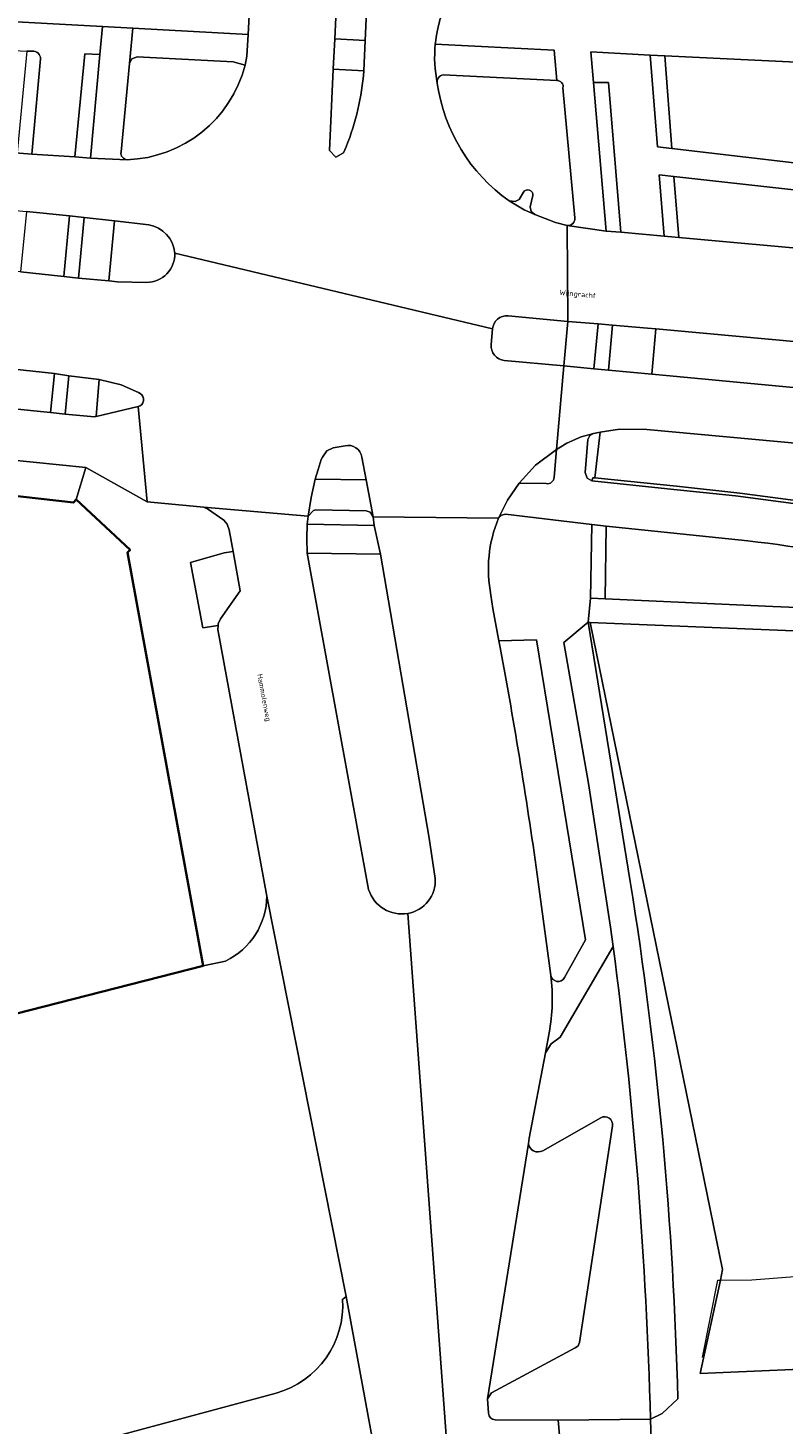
# Model space of a CAD drawing. Header units: metres. Extents: x 197700 to 204338, y 317132 to 325229.
# Tile 531 of 656: x 201970 to 202023, y 319993 to 320090. Entities that reach past the tile are written whole.
import ezdxf
from ezdxf.enums import TextEntityAlignment as Align

# ---------------------------------------------------------------- set-up
doc = ezdxf.new("R2010")
doc.units = ezdxf.units.M
for name, color, linetype, lineweight in [('B-WE-GR-BEPLANTING_CULTUUR_BOSPLANTSOEN-GV', 90, 'Continuous', 18), ('B-WE-GR-BEPLANTING_CULTUUR_HEESTERS-GV', 90, 'Continuous', 18), ('B-WE-IE-TERREINAFSCHEIDING_KUNSTMATIG_HEKWERK-G', 20, 'IE-TERREINAFSCHEIDING-KUNSTMATIG', 18), ('B-WE-OG-BEBOUWING-GV', 7, 'Continuous', 35), ('B-WE-OG-TERREIN_CULTUURSCHEIDING-GV', 7, 'Continuous', 18), ('B-WE-OG-TERREIN_ERF-GV', 7, 'Continuous', 18), ('B-WE-OG-TOPOGRAFIE-T18', 10, 'Continuous', 18), ('B-WE-VH-VERHARDING_ASFALT-GV', 252, 'Continuous', 18), ('B-WE-VH-VERHARDING_BETONSTRAATSTEEN-GV', 252, 'Continuous', 18), ('B-WE-VH-VERHARDING_GESLOTEN-GV', 252, 'Continuous', 18), ('B-WE-VH-VERHARDING_OPEN-GV', 252, 'Continuous', 18), ('B-WE-VH-VERHARDING_TEGEL-GV', 252, 'Continuous', 18)]:
    doc.layers.add(name, color=color, linetype=linetype, lineweight=lineweight)
doc.styles.add('NLCS-ISO-M200-T18', font='NLCS-ISO.ttf', dxfattribs={"height": 0.36})
doc.linetypes.add('IE-TERREINAFSCHEIDING-KUNSTMATIG', pattern='A,4,[82,NLCS.SHX,S=0.75,R=90,X=0,Y=0],4,-2', length=10)

msp = doc.modelspace()

# ---------------------------------------------------------------- linework, layer by layer
at = {"layer": 'B-WE-GR-BEPLANTING_CULTUUR_BOSPLANTSOEN-GV'}
msp.add_lwpolyline([(202034.792, 320047.663), (202009.404, 320048.707), (202018.583, 320003.861), (202018.423, 320003.119), (202017.023, 319996.641), (202046.383, 319997.914)], dxfattribs=at)
at = {"layer": 'B-WE-GR-BEPLANTING_CULTUUR_HEESTERS-GV'}
msp.add_lwpolyline([(201970.704, 320088.289), (201970.33, 320088.307), (201969.679, 320081.243), (201969.826, 320081.229), (201970.677, 320081.171), (201971.284, 320087.76)], dxfattribs=at)
msp.add_lwpolyline([(201971.284, 320087.76, 0.482694), (201970.704, 320088.289)], format="xyb", dxfattribs=at)
for points in [[(201973.677, 320080.968), (201974.743, 320080.872), (201975.406, 320088.067), (201974.357, 320088.117)], [(202015.071, 320081.55), (202014.563, 320087.985), (202013.556, 320088.034), (202014.059, 320081.668)], [(202009.619, 320086.138), (202010.497, 320075.816), (202011.524, 320075.762), (202010.661, 320086.129)], [(202014.528, 320075.466), (202015.539, 320075.374), (202015.188, 320079.616), (202014.175, 320079.729)], [(201974.32, 320076.773), (201973.293, 320076.883), (201972.895, 320072.682), (201973.917, 320072.573)], [(202010.949, 320069.314), (202009.95, 320069.402), (202009.659, 320066.276), (202010.679, 320066.18)], [(201973.008, 320063.147), (201973.256, 320065.806), (201972.249, 320065.95), (201971.985, 320063.244)], [(202009.626, 320061.807), (202009.375, 320061.661), (202009.226, 320061.375), (202009.053, 320059.093), (202009.192, 320058.698), (202009.524, 320058.523), (202009.578, 320058.736), (202009.731, 320058.721), (202010.101, 320061.885)], [(201989.785, 320055.504), (201994.422, 320055.427), (201994.341, 320056.027), (201994.146, 320056.337), (201993.877, 320056.446), (201990.376, 320056.503), (201990.207, 320056.45), (201989.854, 320056.06)], [(202009.506, 320055.488), (202009.431, 320050.388), (202010.43, 320050.342), (202010.505, 320055.383)]]:
    msp.add_lwpolyline(points, close=True, dxfattribs=at)
at = {"layer": 'B-WE-IE-TERREINAFSCHEIDING_KUNSTMATIG_HEKWERK-G'}
for points in [[(202018.423, 320003.119), (202020.613, 320003.131), (202023.293, 320003.346), (202027.681, 320003.913), (202043.602, 320005.82)], [(202017.19, 319997.751), (202018.255, 320003.118), (202018.423, 320003.119)]]:
    msp.add_lwpolyline(points, dxfattribs=at)
at = {"layer": 'B-WE-OG-BEBOUWING-GV'}
msp.add_lwpolyline([(201973.758, 320057.216), (201973.567, 320057.011), (201962.734, 320058.249), (201962.72, 320058.101), (201961.998, 320050.185), (201962.455, 320047.803), (201927.798, 320041.996), (201928.382, 320038.515), (201927.691, 320038.399), (201912.364, 320035.821), (201906.234, 320035.022), (201907.068, 320031.51), (201906.086, 320031.198), (201908.986, 320011.327), (201911.679, 320011.771), (201913.162, 320012.016), (201930.28, 320014.842), (201959.49, 320019.664), (201964.421, 320020.492), (201964.464, 320020.279), (201982.559, 320024.888), (201977.313, 320053.543), (201977.501, 320053.731)], close=True, dxfattribs=at)
at = {"layer": 'B-WE-OG-TERREIN_CULTUURSCHEIDING-GV'}
for points in [[(201985.472, 320087.321), (201984.641, 320087.554), (201977.992, 320087.916), (201977.626, 320087.774), (201977.466, 320087.448), (201976.868, 320081.311)], [(202007.09, 320086.261), (201999.214, 320086.666)], [(201998.798, 320086.073), (201998.8, 320086.065)], [(202008.341, 320076.747), (202007.511, 320085.75)], [(202003.776, 320077.919), (202004.201, 320077.874), (202004.473, 320078.019), (202004.771, 320078.531)], [(202005.42, 320078.304), (202005.245, 320077.5), (202005.305, 320077.18), (202005.557, 320076.974), (202007.004, 320076.432), (202007.802, 320076.214)], [(202107.458, 320043.578), (202107.895, 320044.642), (202107.664, 320044.736), (202109.358, 320048.685), (202109.265, 320048.68), (202109.374, 320048.89), (202109.808, 320048.847), (202110.394, 320050.217), (202088.805, 320049.136), (202068.087, 320051.176), (202050.493, 320054.731), (202046.11, 320055.617), (202042.66, 320056.314), (202024.236, 320058.037), (202024.161, 320057.095), (202019.771, 320057.66), (202015.372, 320058.152), (202009.731, 320058.721), (202009.578, 320058.736), (202009.524, 320058.523), (202014.75, 320057.953), (202019.474, 320057.472), (202024.183, 320056.853)], [(202020.331, 320054.35), (202010.505, 320055.383), (202010.43, 320050.342), (202022.069, 320049.81), (202032.57, 320049.372), (202035.007, 320049.376), (202035.061, 320051.108), (202031.3, 320052.166)], [(201994.853, 320053.437), (201989.785, 320053.513), (201994.037, 320030.182)], [(201998.65, 320030.961), (201998.236, 320033.744), (201994.853, 320053.437)], [(202007.617, 320024.081), (202009.063, 320026.697), (202005.68, 320047.489), (202003.072, 320047.418), (202003.155, 320046.972)], [(202005.802, 320030.714), (202006.665, 320024.235)], [(202010.996, 320026.243), (202007.326, 320019.951), (202006.7, 320019.488), (202006.292, 320018.878), (202005.171, 320012.955), (202005.111, 320012.58)], [(202006.113, 320012.083), (202010.141, 320014.368)], [(202010.945, 320013.815), (202008.653, 319998.786)], [(202008.365, 319998.418), (202002.545, 319995.309), (202002.282, 319994.894), (202002.347, 319993.9)], [(202002.815, 319993.428), (202007.174, 319993.405), (202013.575, 319993.467)]]:
    msp.add_lwpolyline(points, dxfattribs=at)
for points in [[(202028.158, 320079.932), (202027.998, 320081.006), (202027.049, 320087.382), (202014.563, 320087.985), (202015.071, 320081.55), (202022.757, 320080.655), (202026.088, 320080.255)], [(202118.815, 320059.885), (202127.729, 320058.327), (202133.738, 320057.644), (202145.467, 320056.562), (202145.631, 320057.573), (202119.755, 320062.082), (202115.762, 320062.778), (202051.566, 320073.965), (202047.133, 320074.737), (202028.047, 320078.063), (202025.994, 320078.393), (202023.931, 320078.644), (202015.188, 320079.616), (202015.539, 320075.374), (202046.116, 320072.603), (202047.01, 320072.447), (202051.438, 320071.672), (202114.825, 320060.583)], [(202050.92, 320062.403), (202063.883, 320061.185), (202064.017, 320065.925), (202051.11, 320065.806), (202049.43, 320065.791), (202046.668, 320066.045), (202014.956, 320068.962), (202013.96, 320069.054), (202013.676, 320065.902), (202014.672, 320065.808), (202046.495, 320062.819)], [(201983.597, 320048.499), (201983.602, 320048.611), (201983.765, 320048.951), (201985.141, 320050.883), (201984.644, 320053.624), (201984.023, 320053.521), (201981.688, 320052.847), (201982.533, 320048.319)]]:
    msp.add_lwpolyline(points, close=True, dxfattribs=at)
for points in [[(201977.297, 320080.776, 0.332339), (201985.472, 320087.321)], [(201999.214, 320086.666, 0.424928), (201998.798, 320086.073)], [(201998.8, 320086.065, 0.206442), (202003.776, 320077.919)], [(202007.511, 320085.75, 0.526242), (202007.09, 320086.261)], [(201976.868, 320081.311, 0.44204), (201977.297, 320080.776)], [(202004.771, 320078.531, -0.798628), (202005.42, 320078.304)], [(202007.802, 320076.214, 0.471995), (202008.341, 320076.747)], [(202031.3, 320052.166, 0.046485), (202020.331, 320054.35)], [(202003.155, 320046.972, -0.011498), (202005.802, 320030.714)], [(201996.75, 320028.536, 0.385797), (201998.65, 320030.961)], [(201994.037, 320030.182, 0.378803), (201996.75, 320028.536)], [(202013.575, 319993.467, 0.026214), (202010.996, 320026.243)], [(202006.665, 320024.235, 0.703718), (202007.617, 320024.081)], [(202010.141, 320014.368, -0.626709), (202010.945, 320013.815)], [(202005.111, 320012.58, 0.531788), (202006.113, 320012.083)], [(202008.653, 319998.786, -0.260127), (202008.365, 319998.418)], [(202002.347, 319993.9, 0.412753), (202002.815, 319993.428)]]:
    msp.add_lwpolyline(points, format="xyb", dxfattribs=at)
at = {"layer": 'B-WE-OG-TERREIN_ERF-GV'}
for points in [[(202048.072, 319991.746), (202046.383, 319997.914), (202017.023, 319996.641), (202018.423, 320003.119), (202018.583, 320003.861), (202009.404, 320048.707), (202009.251, 320048.713), (202012.178, 320030.746)], [(202015.472, 319994.877), (202014.39, 319993.874), (202013.575, 319993.467), (202013.77, 319987.542), (202015.785, 319987.574), (202022.935, 319986.595), (202023.778, 319992.866), (202028.734, 319992.2), (202036.875, 319991.106), (202035.567, 319980.693), (202035.408, 319980.388), (202033.996, 319980.55), (202032.335, 319968.748), (202025.377, 319969.686), (202018.409, 319970.689), (202013.72, 319971.364), (202013.46, 319971.401), (202013.417, 319971.001), (202013.128, 319971.005), (202012.837, 319961.554), (202012.379, 319952.11), (202011.863, 319942.929), (202011.182, 319933.76), (202011.423, 319932.004)]]:
    msp.add_lwpolyline(points, dxfattribs=at)
msp.add_lwpolyline([(202012.178, 320030.746, -0.033573), (202015.472, 319994.877)], format="xyb", dxfattribs=at)
at = {"layer": 'B-WE-VH-VERHARDING_ASFALT-GV'}
for points in [[(202127.729, 320058.327), (202118.815, 320059.885), (202114.825, 320060.583), (202051.438, 320071.672), (202047.01, 320072.447), (202046.116, 320072.603), (202015.539, 320075.374), (202014.528, 320075.466), (202011.524, 320075.762), (202010.497, 320075.816), (202007.802, 320076.214), (202007.839, 320069.57), (202009.95, 320069.402), (202010.949, 320069.314), (202013.362, 320069.105), (202013.96, 320069.054), (202014.956, 320068.962), (202046.668, 320066.045), (202049.43, 320065.791), (202051.11, 320065.806), (202064.017, 320065.925), (202065.027, 320065.868), (202066.032, 320065.75), (202084.881, 320062.46)], [(201976.016, 320072.371), (201973.917, 320072.573), (201972.895, 320072.682), (201969.89, 320072.993), (201968.893, 320073.073), (201959.121, 320073.862), (201951.116, 320074.371), (201944.129, 320074.755), (201937.053, 320075.037), (201930.102, 320075.054), (201925.07, 320074.914), (201922.123, 320074.554), (201919.319, 320074.07), (201910.458, 320072.112), (201906.459, 320071.263), (201902.528, 320070.724)], [(202002.529, 320067.963), (202002.623, 320069.042), (201980.593, 320074.307)], [(201978.642, 320072.273), (201976.618, 320072.316), (201976.016, 320072.371)], [(201903.137, 320067.449), (201904.622, 320067.551), (201910.724, 320067.968), (201918.323, 320068.295), (201926.604, 320068.469), (201933.762, 320068.422), (201933.799, 320068.422), (201934.259, 320068.401), (201944.514, 320068.025), (201952.699, 320067.533), (201960.739, 320067.01), (201968.26, 320066.357), (201969.256, 320066.271), (201972.249, 320065.95), (201973.256, 320065.806), (201975.363, 320065.542), (201976.873, 320065.167), (201978.092, 320064.631), (201978.193, 320064.571)], [(201993.573, 320060.161), (201993.874, 320058.592), (201994.341, 320056.027), (202003.039, 320055.928), (202003.671, 320057.18), (202004.483, 320058.346), (202005.606, 320059.606), (202007.055, 320060.697), (202007.569, 320066.497), (202003.442, 320066.86)], [(202084.519, 320059.246), (202063.883, 320061.185), (202050.92, 320062.403), (202046.495, 320062.819), (202014.672, 320065.808), (202013.676, 320065.902), (202010.679, 320066.18), (202009.659, 320066.276), (202007.569, 320066.497), (202007.055, 320060.697), (202007.785, 320061.13), (202008.763, 320061.557), (202009.626, 320061.807), (202010.101, 320061.885), (202011.424, 320062.101), (202013.323, 320062.078)], [(201974.435, 320059.442), (201978.691, 320057.065), (201978.057, 320063.66), (201975.138, 320062.978), (201975.029, 320062.958), (201973.008, 320063.147), (201971.985, 320063.244), (201969.009, 320063.553)], [(201978.057, 320063.66), (201978.691, 320057.065), (201982.355, 320056.716), (201982.591, 320056.686), (201989.854, 320056.06), (201990.055, 320057.351), (201990.341, 320058.625), (201990.533, 320059.314), (201990.75, 320059.996), (201990.848, 320060.167), (201991.134, 320060.599), (201991.576, 320060.805), (201992.409, 320060.954)], [(201928.226, 320061.077), (201933.007, 320061.251), (201937.791, 320061.355), (201942.245, 320061.397), (201947.386, 320061.357), (201951.006, 320061.281), (201956.306, 320061.086), (201965.274, 320060.36), (201974.435, 320059.442)], [(202013.323, 320062.078), (202042.203, 320059.426), (202110.007, 320053.039), (202111.54, 320052.895), (202115.671, 320052.506), (202150.273, 320049.257), (202158.296, 320048.497), (202158.535, 320048.555), (202159.182, 320048.803), (202159.829, 320049.05), (202160.318, 320049.376), (202160.807, 320049.702), (202161.266, 320050.143), (202161.725, 320050.584), (202161.958, 320051.026), (202162.191, 320051.467), (202162.195, 320051.514), (202147.469, 320052.852), (202128.749, 320054.689), (202117.239, 320056.197), (202117.233, 320056.197), (202113.193, 320056.758), (202086.056, 320060.528)], [(201994.037, 320030.182), (201989.785, 320053.513), (201989.742, 320054.53), (201989.785, 320055.504), (201989.854, 320056.06), (201982.591, 320056.686), (201982.865, 320056.571), (201983.994, 320055.784), (201984.235, 320055.514), (201984.376, 320055.131), (201984.644, 320053.624)], [(202003.039, 320055.928), (201994.341, 320056.027), (201994.422, 320055.427), (201994.853, 320053.437), (201998.236, 320033.744), (201998.65, 320030.961)], [(201984.644, 320053.624), (201985.141, 320050.883), (201983.765, 320048.951), (201983.602, 320048.611), (201983.597, 320048.499), (201983.585, 320048.206), (201986.984, 320029.738), (201992.47, 320001.986), (201995.105, 319987.652)], [(202003.155, 320046.972), (202003.072, 320047.418), (202002.654, 320049.676), (202002.515, 320050.598)], [(202006.665, 320024.235), (202005.802, 320030.714)], [(201996.75, 320028.536), (201999.966, 319984.787), (202002.94, 319984.643)], [(201996.991, 319984.93), (201999.966, 319984.787), (201996.75, 320028.536)], [(202002.347, 319993.9), (202002.282, 319994.894), (202005.111, 320012.58), (202005.171, 320012.955), (202006.292, 320018.878), (202006.552, 320020.252)], [(202007.876, 319985.385), (202007.607, 319988.453), (202007.174, 319993.405), (202002.815, 319993.428)]]:
    msp.add_lwpolyline(points, dxfattribs=at)
for points in [[(201980.593, 320074.307, -0.426799), (201978.642, 320072.273)], [(202003.442, 320066.86, -0.406078), (202002.529, 320067.963)], [(201978.193, 320064.571, -0.672053), (201978.057, 320063.66)], [(201992.409, 320060.954, -0.425143), (201993.573, 320060.161)], [(202002.515, 320050.598, -0.147371), (202003.039, 320055.928)], [(202005.802, 320030.714, 0.011498), (202003.155, 320046.972)], [(201998.65, 320030.961, -0.385797), (201996.75, 320028.536)], [(201996.75, 320028.536, -0.378803), (201994.037, 320030.182)], [(202006.552, 320020.252, 0.078613), (202006.665, 320024.235)], [(202002.815, 319993.428, -0.412753), (202002.347, 319993.9)]]:
    msp.add_lwpolyline(points, format="xyb", dxfattribs=at)
at = {"layer": 'B-WE-VH-VERHARDING_BETONSTRAATSTEEN-GV'}
for points in [[(202010.141, 320014.368), (202006.113, 320012.083)], [(202008.653, 319998.786), (202010.945, 320013.815)], [(202005.111, 320012.58), (202002.282, 319994.894)], [(201993.796, 319988.754), (201994.617, 319988.063), (201995.105, 319987.652), (201992.47, 320001.986), (201992.249, 320001.784), (201992.235, 320001.801)], [(202002.282, 319994.894), (202002.545, 319995.309), (202008.365, 319998.418)], [(201987.62, 319995.284), (201970.263, 319990.615), (201945.951, 319984.087), (201948.011, 319977.808), (201951.681, 319979.235), (201952.674, 319979.621), (201952.698, 319979.63), (201956.578, 319980.741), (201956.967, 319980.852), (201957.136, 319980.9), (201989.138, 319989.56), (201989.282, 319989.578), (201990.878, 319989.778)], [(202011.423, 319932.004), (202011.182, 319933.76), (202011.863, 319942.929), (202012.379, 319952.11), (202012.837, 319961.554), (202013.128, 319971.005), (202013.417, 319971.001), (202013.46, 319971.401), (202015.785, 319987.574), (202013.77, 319987.542), (202013.575, 319993.467), (202007.174, 319993.405), (202007.607, 319988.453)]]:
    msp.add_lwpolyline(points, dxfattribs=at)
for points in [[(202010.945, 320013.815, 0.626709), (202010.141, 320014.368)], [(202006.113, 320012.083, -0.531788), (202005.111, 320012.58)], [(201992.235, 320001.801, -0.355403), (201987.62, 319995.284)], [(202008.365, 319998.418, 0.260127), (202008.653, 319998.786)]]:
    msp.add_lwpolyline(points, format="xyb", dxfattribs=at)
at = {"layer": 'B-WE-VH-VERHARDING_GESLOTEN-GV'}
for points in [[(201992.482, 320081.677), (201992.287, 320081.251), (201991.76, 320080.958), (201991.318, 320081.409), (201991.58, 320087.053), (201991.689, 320089.153), (201991.843, 320092.142), (201985.851, 320092.521), (201985.686, 320089.458), (201985.593, 320087.946), (201985.472, 320087.321)], [(201999.843, 320092.467), (201993.926, 320092.063), (201993.792, 320089.046), (201993.698, 320086.928)], [(201998.8, 320086.065), (201998.798, 320086.073)], [(201974.743, 320080.872), (201973.677, 320080.968), (201970.677, 320081.171), (201969.826, 320081.229), (201969.679, 320081.243), (201969.29, 320081.28), (201968.755, 320081.328), (201962.355, 320081.641)], [(201977.297, 320080.776), (201974.743, 320080.872)], [(201900.232, 320074.7), (201906.3, 320075.478), (201913.173, 320076.566), (201919.138, 320077.606), (201922.868, 320078.117), (201926.492, 320078.327), (201932.489, 320078.459), (201938.505, 320078.483), (201945.962, 320078.444), (201953.936, 320078.216), (201961.937, 320077.843), (201969.315, 320077.272), (201970.312, 320077.195), (201973.293, 320076.883), (201974.32, 320076.773), (201976.412, 320076.541), (201978.794, 320076.259)], [(202003.707, 320069.958), (202007.839, 320069.57), (202007.802, 320076.214), (202007.004, 320076.432), (202005.557, 320076.974), (202004.823, 320077.307), (202003.776, 320077.919)], [(201980.593, 320074.307), (202002.623, 320069.042)], [(201992.235, 320001.801), (201992.249, 320001.784), (201992.47, 320001.986), (201986.984, 320029.738)], [(201982.559, 320024.888), (201964.464, 320020.279), (201964.421, 320020.492), (201959.49, 320019.664), (201930.28, 320014.842), (201913.162, 320012.016), (201913.522, 320010.231), (201911.275, 320006.283), (201899.988, 320003), (201895.117, 320001.53), (201893.673, 319997.839), (201891.297, 319997.129), (201897.42, 319974.487), (201899.244, 319974.82), (201900.714, 319975.088), (201930.206, 319980.537), (201930.382, 319979.499), (201930.506, 319978.771), (201937.661, 319981.234), (201945.951, 319984.087), (201970.263, 319990.615), (201987.62, 319995.284)], [(201984.123, 320025.231), (201982.559, 320024.888)]]:
    msp.add_lwpolyline(points, dxfattribs=at)
for points in [[(201998.659, 320088.797, -0.106775), (201999.843, 320092.467)], [(201998.798, 320086.073, -0.075248), (201998.659, 320088.797)], [(201985.472, 320087.321, -0.332339), (201977.297, 320080.776)], [(201993.698, 320086.928, -0.077527), (201992.482, 320081.677)], [(202003.776, 320077.919, -0.206442), (201998.8, 320086.065)], [(201978.794, 320076.259, -0.347948), (201980.593, 320074.307)], [(202002.623, 320069.042, -0.409054), (202003.707, 320069.958)], [(201986.984, 320029.738, -0.284725), (201984.123, 320025.231)], [(201987.62, 319995.284, 0.355403), (201992.235, 320001.801)]]:
    msp.add_lwpolyline(points, format="xyb", dxfattribs=at)
at = {"layer": 'B-WE-VH-VERHARDING_OPEN-GV'}
for points in [[(201976.868, 320081.311), (201977.466, 320087.448), (201977.691, 320089.893), (201975.585, 320090.008), (201975.406, 320088.067), (201974.743, 320080.872), (201977.297, 320080.776)], [(202004.771, 320078.531), (202004.473, 320078.019), (202004.201, 320077.874), (202003.776, 320077.919), (202004.823, 320077.307), (202005.557, 320076.974), (202005.305, 320077.18), (202005.245, 320077.5), (202005.42, 320078.304)], [(202006.9, 320058.767), (202007.055, 320060.697), (202005.606, 320059.606), (202004.483, 320058.346), (202006.344, 320058.323)]]:
    msp.add_lwpolyline(points, dxfattribs=at)
msp.add_lwpolyline([(201977.466, 320087.448), (201977.626, 320087.774), (201977.992, 320087.916), (201984.641, 320087.554), (201985.472, 320087.321), (201985.593, 320087.946), (201985.686, 320089.458), (201977.691, 320089.893)], close=True, dxfattribs=at)
for points in [[(201977.297, 320080.776, -0.44204), (201976.868, 320081.311)], [(202005.42, 320078.304, 0.798628), (202004.771, 320078.531)], [(202006.344, 320058.323, 0.456103), (202006.9, 320058.767)]]:
    msp.add_lwpolyline(points, format="xyb", dxfattribs=at)
at = {"layer": 'B-WE-VH-VERHARDING_TEGEL-GV'}
for points in [[(201945.616, 320091.611), (201960.21, 320090.845), (201975.585, 320090.008), (201977.691, 320089.893), (201985.686, 320089.458), (201985.851, 320092.521), (201980.178, 320092.8), (201979.941, 320092.935), (201975.911, 320093.128), (201974.866, 320093.16), (201972.637, 320093.28), (201956.932, 320094.262), (201953.899, 320094.452), (201947.434, 320094.856)], [(201971.284, 320087.76), (201970.677, 320081.171), (201973.677, 320080.968), (201974.357, 320088.117), (201975.406, 320088.067), (201975.585, 320090.008), (201960.21, 320090.845), (201945.616, 320091.611)], [(201946.389, 320089.475), (201970.33, 320088.307), (201970.704, 320088.289)], [(201998.659, 320088.797), (202006.91, 320088.374), (202007.09, 320086.261)], [(201999.214, 320086.666), (202007.09, 320086.261), (202006.91, 320088.374), (201998.659, 320088.797)], [(202007.802, 320076.214), (202010.497, 320075.816), (202009.619, 320086.138), (202009.44, 320088.245), (202013.556, 320088.034), (202014.563, 320087.985), (202027.049, 320087.382), (202031.426, 320087.171)], [(202026.088, 320080.255), (202022.757, 320080.655), (202015.071, 320081.55), (202014.059, 320081.668), (202013.556, 320088.034), (202009.44, 320088.245), (202009.619, 320086.138), (202010.661, 320086.129), (202011.524, 320075.762), (202014.528, 320075.466), (202014.175, 320079.729), (202015.188, 320079.616), (202023.931, 320078.644)], [(201993.698, 320086.928), (201991.58, 320087.053), (201991.318, 320081.409), (201991.76, 320080.958), (201992.287, 320081.251), (201992.482, 320081.677)], [(202007.511, 320085.75), (202008.341, 320076.747)], [(201978.794, 320076.259), (201976.412, 320076.541), (201976.016, 320072.371), (201976.618, 320072.316), (201978.642, 320072.273)], [(202007.569, 320066.497), (202007.839, 320069.57), (202003.707, 320069.958)], [(202002.623, 320069.042), (202002.529, 320067.963)], [(202003.442, 320066.86), (202007.569, 320066.497)], [(201978.193, 320064.571), (201978.092, 320064.631), (201976.873, 320065.167), (201975.363, 320065.542), (201975.138, 320062.978), (201978.057, 320063.66)], [(202024.183, 320056.853), (202019.474, 320057.472), (202014.75, 320057.953), (202009.524, 320058.523), (202009.192, 320058.698), (202009.053, 320059.093), (202009.226, 320061.375), (202009.375, 320061.661), (202009.626, 320061.807), (202008.763, 320061.557), (202007.785, 320061.13), (202007.055, 320060.697), (202006.9, 320058.767)], [(202042.203, 320059.426), (202013.323, 320062.078), (202011.424, 320062.101), (202010.101, 320061.885), (202009.731, 320058.721), (202015.372, 320058.152), (202019.771, 320057.66), (202024.161, 320057.095)], [(201992.409, 320060.954), (201991.576, 320060.805), (201991.134, 320060.599), (201990.848, 320060.167), (201990.75, 320059.996), (201990.533, 320059.314), (201990.341, 320058.625), (201993.874, 320058.592)], [(201974.435, 320059.442), (201973.758, 320057.216), (201977.501, 320053.731), (201977.313, 320053.543), (201982.559, 320024.888), (201984.123, 320025.231)], [(201986.984, 320029.738), (201983.585, 320048.206), (201983.597, 320048.499), (201982.533, 320048.319), (201981.688, 320052.847), (201984.023, 320053.521), (201984.644, 320053.624), (201984.376, 320055.131), (201984.235, 320055.514), (201983.994, 320055.784), (201982.865, 320056.571), (201982.591, 320056.686), (201982.355, 320056.716), (201978.691, 320057.065), (201974.435, 320059.442)], [(201993.874, 320058.592), (201993.573, 320060.161)], [(202006.344, 320058.323), (202004.483, 320058.346), (202003.671, 320057.18), (202003.039, 320055.928), (202003.245, 320056.142), (202003.526, 320056.201), (202009.506, 320055.488), (202010.505, 320055.383), (202020.331, 320054.35)], [(202009.251, 320048.713), (202009.431, 320050.388), (202009.506, 320055.488), (202003.526, 320056.201), (202003.245, 320056.142), (202003.039, 320055.928)], [(202002.515, 320050.598), (202002.654, 320049.676), (202003.072, 320047.418), (202005.68, 320047.489), (202009.063, 320026.697), (202007.617, 320024.081)], [(202009.431, 320050.388), (202009.251, 320048.713), (202009.404, 320048.707), (202034.792, 320047.663), (202040.333, 320047.483), (202044.28, 320045.82), (202045.967, 320045.11), (202050.105, 320043.367), (202051.601, 320042.737), (202051.867, 320042.625), (202055.082, 320041.155), (202078.38, 320030.577)], [(202032.57, 320049.372), (202022.069, 320049.81), (202010.43, 320050.342), (202009.431, 320050.388)], [(202006.552, 320020.252), (202006.292, 320018.878), (202006.7, 320019.488), (202007.326, 320019.951), (202010.996, 320026.243), (202010.807, 320027.573), (202009.281, 320037.537), (202007.562, 320047.311), (202009.251, 320048.713)], [(202012.178, 320030.746), (202009.251, 320048.713), (202007.562, 320047.311), (202009.281, 320037.537), (202010.807, 320027.573), (202010.996, 320026.243)], [(202013.575, 319993.467), (202014.39, 319993.874), (202015.472, 319994.877)]]:
    msp.add_lwpolyline(points, dxfattribs=at)
for points in [[(201999.843, 320092.467, 0.106775), (201998.659, 320088.797)], [(201970.704, 320088.289, -0.482694), (201971.284, 320087.76)], [(201998.659, 320088.797, 0.075248), (201998.798, 320086.073)], [(201992.482, 320081.677, 0.077527), (201993.698, 320086.928)], [(201998.798, 320086.073, -0.424928), (201999.214, 320086.666)], [(202007.09, 320086.261, -0.526242), (202007.511, 320085.75)], [(202008.341, 320076.747, -0.471995), (202007.802, 320076.214)], [(201980.593, 320074.307, 0.347948), (201978.794, 320076.259)], [(201978.642, 320072.273, 0.426799), (201980.593, 320074.307)], [(202003.707, 320069.958, 0.409054), (202002.623, 320069.042)], [(202002.529, 320067.963, 0.406078), (202003.442, 320066.86)], [(201978.057, 320063.66, 0.672053), (201978.193, 320064.571)], [(201993.573, 320060.161, 0.425143), (201992.409, 320060.954)], [(202006.9, 320058.767, -0.456103), (202006.344, 320058.323)], [(202003.039, 320055.928, 0.147371), (202002.515, 320050.598)], [(202020.331, 320054.35, -0.046485), (202031.3, 320052.166)], [(202015.472, 319994.877, 0.033573), (202012.178, 320030.746)], [(201984.123, 320025.231, 0.284725), (201986.984, 320029.738)], [(202010.996, 320026.243, -0.026214), (202013.575, 319993.467)], [(202006.665, 320024.235, -0.078613), (202006.552, 320020.252)], [(202007.617, 320024.081, -0.703718), (202006.665, 320024.235)]]:
    msp.add_lwpolyline(points, format="xyb", dxfattribs=at)
for points in [[(201991.689, 320089.153), (201993.792, 320089.046), (201993.926, 320092.063), (201991.843, 320092.142)], [(201993.792, 320089.046), (201991.689, 320089.153), (201991.58, 320087.053), (201993.698, 320086.928)], [(201973.293, 320076.883), (201970.312, 320077.195), (201969.89, 320072.993), (201972.895, 320072.682)], [(201973.917, 320072.573), (201976.016, 320072.371), (201976.412, 320076.541), (201974.32, 320076.773)], [(202007.839, 320069.57), (202007.569, 320066.497), (202009.659, 320066.276), (202009.95, 320069.402)], [(202010.679, 320066.18), (202013.676, 320065.902), (202013.96, 320069.054), (202013.362, 320069.105), (202010.949, 320069.314)], [(201972.249, 320065.95), (201969.256, 320066.271), (201969.009, 320063.553), (201971.985, 320063.244)], [(201973.256, 320065.806), (201973.008, 320063.147), (201975.029, 320062.958), (201975.138, 320062.978), (201975.363, 320065.542)], [(201962.72, 320058.101), (201962.734, 320058.249), (201973.567, 320057.011), (201973.758, 320057.216), (201974.435, 320059.442), (201965.274, 320060.36), (201956.306, 320061.086), (201951.006, 320061.281), (201947.386, 320061.357), (201942.245, 320061.397), (201937.791, 320061.355), (201937.42, 320061.119), (201937.203, 320060.739), (201937.196, 320059.505), (201937.357, 320059.156), (201937.656, 320058.914), (201943.403, 320059.002), (201952.274, 320058.82), (201961.13, 320058.272)], [(201993.874, 320058.592), (201990.341, 320058.625), (201990.055, 320057.351), (201989.854, 320056.06), (201990.207, 320056.45), (201990.376, 320056.503), (201993.877, 320056.446), (201994.146, 320056.337), (201994.341, 320056.027)], [(201994.422, 320055.427), (201989.785, 320055.504), (201989.742, 320054.53), (201989.785, 320053.513), (201994.853, 320053.437)]]:
    msp.add_lwpolyline(points, close=True, dxfattribs=at)

# ---------------------------------------------------------------- texts
at = {"layer": 'B-WE-OG-TOPOGRAFIE-T18', "style": 'NLCS-ISO-M200-T18'}
for s, rotation, p in [('Wijngracht', 354.8, (202008.524, 320071.416)), ('Hammolenweg', 280.5, (201986.744, 320043.478))]:
    msp.add_text(s, height=0.36, rotation=rotation, dxfattribs=at).set_placement(p, align=Align.MIDDLE)

doc.saveas('drawing.dxf')
